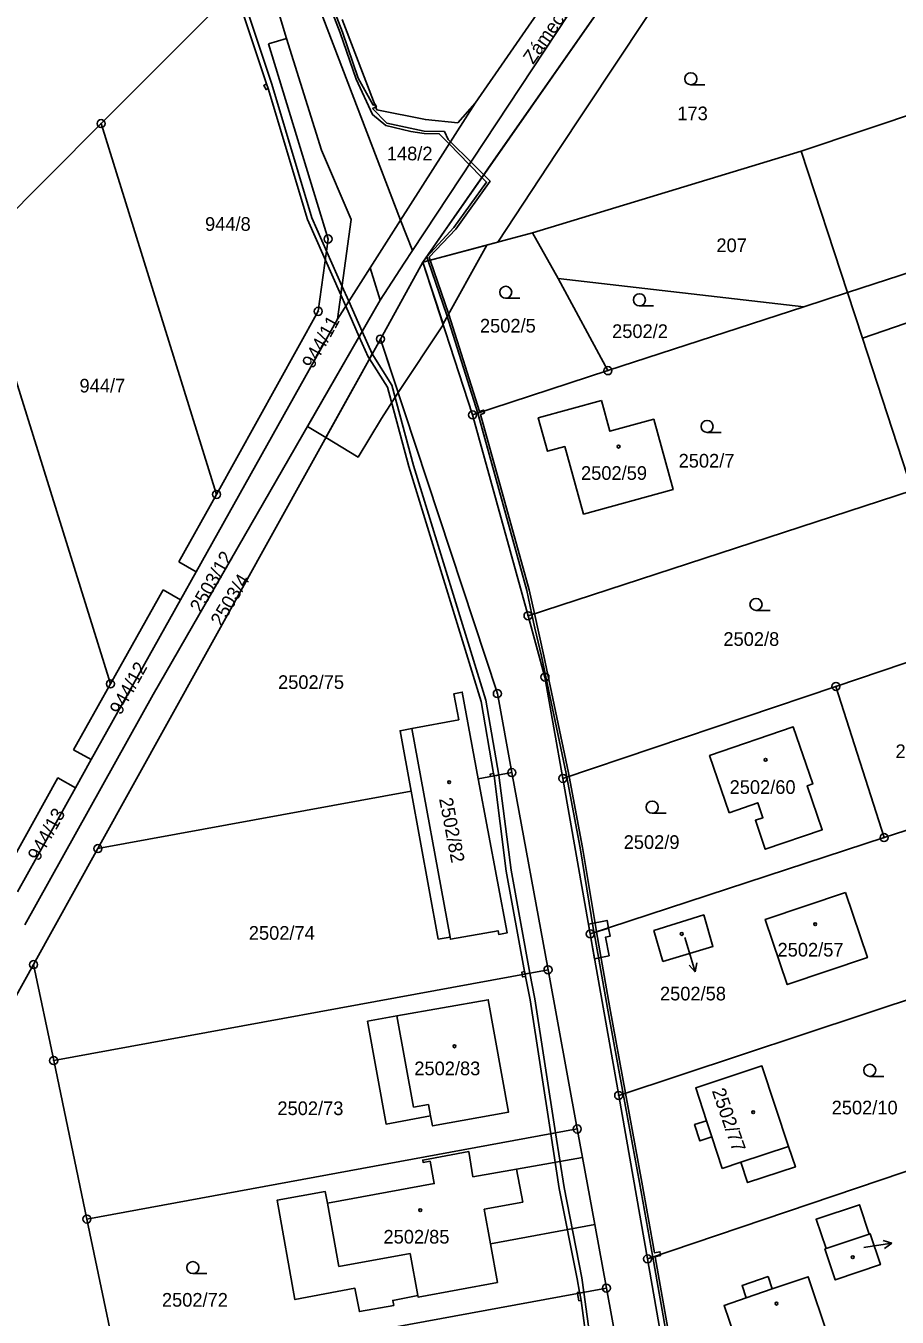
# Model space of a CAD drawing. Extents: x -562167 to -556918, y -1077891 to -1070763.
# Drawn here: x -558406.7 to -558298.2, y -1073189.3 to -1073028.6 of the extents above; entities that cross this region are included whole.
import ezdxf

# ---------------------------------------------------------------- set-up
doc = ezdxf.new("R2010")
doc.units = 0
for name, color, linetype in [('Hranice parcel', 7, 'Continuous'), ('Parcelní čísla', 7, 'Continuous'), ('Pop  PČ popisy', 7, 'Continuous'), ('Vnitřní kresba', 7, 'Continuous'), ('Věcná břemena k části', 7, 'Continuous'), ('Značky bodu BP', 7, 'Continuous'), ('Značky budov', 7, 'Continuous'), ('Značky kultur', 7, 'Continuous')]:
    doc.layers.add(name, color=color, linetype=linetype)

msp = doc.modelspace()

# ---------------------------------------------------------------- linework, layer by layer
at = {"layer": 'Hranice parcel'}
for p, q in [((-558321.94, -1072996.58), (-558350.74, -1073038.18)), ((-558397.33, -1073040.74), (-558379.05, -1073022.44)), ((-558375.41, -1073026.31), (-558374.22, -1073030.13)), ((-558376.48, -1073030.82), (-558374.22, -1073030.13)), ((-558310.15, -1073044.15), (-558286.11, -1073036.13)), ((-558360.05, -1073052.77), (-558350.74, -1073038.18)), ((-558413, -1073056.45), (-558397.33, -1073040.74)), ((-558382.95, -1073086.88), (-558397.33, -1073040.74)), ((-558343.59, -1073054.34), (-558310.15, -1073044.15)), ((-558310.15, -1073044.15), (-558304.37, -1073061.74)), ((-558304.37, -1073061.74), (-558274.46, -1073052.02)), ((-558363.81, -1073058.67), (-558360.05, -1073052.77)), ((-558357.24, -1073057.99), (-558343.59, -1073054.34)), ((-558343.59, -1073054.34), (-558340.42, -1073060)), ((-558396.17, -1073110.46), (-558413, -1073056.45)), ((-558357.24, -1073057.99), (-558362.54, -1073067.55)), ((-558357.24, -1073057.99), (-558351.06, -1073076.99)), ((-558367.9, -1073065.08), (-558363.81, -1073058.67)), ((-558340.42, -1073060), (-558309.83, -1073063.52)), ((-558340.42, -1073060), (-558334.22, -1073071.48)), ((-558309.83, -1073063.52), (-558304.37, -1073061.74)), ((-558302.51, -1073067.46), (-558304.37, -1073061.74)), ((-558289.67, -1073062.98), (-558302.51, -1073067.46)), ((-558334.22, -1073071.48), (-558309.83, -1073063.52)), ((-558367.9, -1073065.08), (-558385.47, -1073096.5)), ((-558397.72, -1073130.96), (-558362.54, -1073067.55)), ((-558302.51, -1073067.46), (-558296.34, -1073086.41)), ((-558351.06, -1073076.99), (-558334.22, -1073071.48)), ((-558351.06, -1073076.99), (-558344.16, -1073101.98)), ((-558387.65, -1073095.28), (-558382.95, -1073086.88)), ((-558344.16, -1073101.98), (-558296.34, -1073086.41)), ((-558385.47, -1073096.5), (-558387.65, -1073095.28)), ((-558385.47, -1073096.5), (-558387.43, -1073099.99)), ((-558387.43, -1073099.99), (-558398.56, -1073119.89)), ((-558396.17, -1073110.46), (-558389.61, -1073098.76)), ((-558389.61, -1073098.76), (-558387.43, -1073099.99)), ((-558290.09, -1073105.48), (-558305.82, -1073110.78)), ((-558400.75, -1073118.67), (-558396.17, -1073110.46)), ((-558339.82, -1073122.23), (-558305.82, -1073110.78)), ((-558305.82, -1073110.78), (-558299.82, -1073129.59)), ((-558398.56, -1073119.89), (-558400.75, -1073118.67)), ((-558398.56, -1073119.89), (-558400.51, -1073123.38)), ((-558346.18, -1073121.5), (-558350.35, -1073122.26)), ((-558346.18, -1073121.5), (-558341.67, -1073146.04)), ((-558339.82, -1073122.23), (-558336.41, -1073141.58)), ((-558400.51, -1073123.38), (-558407.75, -1073136.33)), ((-558358.72, -1073123.8), (-558397.72, -1073130.96)), ((-558299.82, -1073129.59), (-558283.74, -1073124.32)), ((-558299.82, -1073129.59), (-558336.41, -1073141.58)), ((-558405.73, -1073145.39), (-558397.72, -1073130.96)), ((-558336.41, -1073141.58), (-558332.87, -1073161.68)), ((-558403.23, -1073157.34), (-558405.73, -1073145.39)), ((-558341.67, -1073146.04), (-558403.23, -1073157.34)), ((-558341.67, -1073146.04), (-558338.04, -1073165.85)), ((-558332.87, -1073161.68), (-558293.74, -1073148.71)), ((-558399.1, -1073177.06), (-558403.23, -1073157.34)), ((-558332.87, -1073161.68), (-558329.28, -1073182.01)), ((-558338.04, -1073165.85), (-558399.1, -1073177.06)), ((-558338.04, -1073165.85), (-558337.39, -1073169.41)), ((-558337.39, -1073169.41), (-558335.85, -1073177.74)), ((-558329.28, -1073182.01), (-558287.58, -1073167.91)), ((-558335.85, -1073177.74), (-558334.4, -1073185.65)), ((-558323.74, -1073213.39), (-558329.28, -1073182.01)), ((-558334.4, -1073185.65), (-558395.01, -1073196.77)), ((-558334.4, -1073185.65), (-558330.77, -1073205.45))]:
    msp.add_line(p, q, dxfattribs=at)
for points in [[(-558360.05, -1073052.77), (-558376.81, -1073008.93), (-558388.83, -1072977.78)], [(-558308.9, -1072978.03), (-558331.65, -1073015.79), (-558358.56, -1073056.51), (-558360.05, -1073052.77)], [(-558321.91, -1073007.39), (-558348.49, -1073045.41), (-558357.24, -1073057.99)], [(-558367.31, -1073027.78), (-558362.99, -1073039.01), (-558356.93, -1073040.23), (-558352.91, -1073040.63), (-558350.74, -1073038.18)], [(-558382.95, -1073086.88), (-558370.29, -1073064.1), (-558369.06, -1073055.1), (-558376.48, -1073030.82)], [(-558374.22, -1073030.13), (-558369.88, -1073044.05), (-558366.2, -1073052.66), (-558367.9, -1073065.08)], [(-558363.81, -1073058.67), (-558362.56, -1073062.72), (-558390.84, -1073111.78), (-558406.81, -1073140.46)], [(-558362.54, -1073067.55), (-558347.98, -1073111.67), (-558346.18, -1073121.5)], [(-558335.03, -1073075.21), (-558333.97, -1073079.03), (-558328.5, -1073077.52), (-558326.09, -1073086.27), (-558337.24, -1073089.34), (-558339.58, -1073080.94), (-558341.74, -1073081.52), (-558342.88, -1073077.37), (-558335.03, -1073075.21)], [(-558344.16, -1073101.98), (-558342.05, -1073109.61), (-558339.82, -1073122.23)], [(-558358.72, -1073123.8), (-558360.1, -1073116.3), (-558358.61, -1073116.02), (-558352.78, -1073114.93), (-558353.38, -1073111.69), (-558352.36, -1073111.49), (-558350.35, -1073122.26)], [(-558319.11, -1073126.49), (-558321.55, -1073119.39), (-558311.13, -1073115.82), (-558308.71, -1073122.9), (-558309.39, -1073123.14), (-558307.52, -1073128.61), (-558314.61, -1073131.04), (-558315.84, -1073127.42), (-558314.92, -1073127.12), (-558315.56, -1073125.25), (-558319.11, -1073126.49)], [(-558408.5, -1073132.55), (-558402.7, -1073122.16), (-558400.51, -1073123.38)], [(-558350.35, -1073122.26), (-558346.76, -1073141.45), (-558347.81, -1073141.63), (-558347.89, -1073141.19), (-558353.82, -1073142.23), (-558353.87, -1073141.97), (-558355.33, -1073142.22), (-558358.72, -1073123.8)], [(-558304.62, -1073136.41), (-558301.9, -1073144.51), (-558311.87, -1073147.88), (-558314.63, -1073139.78), (-558304.62, -1073136.41)], [(-558327.37, -1073145.01), (-558328.48, -1073141.17), (-558322.27, -1073139.22), (-558321.13, -1073143.16), (-558327.37, -1073145.01)], [(-558405.73, -1073145.39), (-558446.55, -1073218.95), (-558448.1, -1073222.26)], [(-558364.16, -1073152.45), (-558360.48, -1073151.78), (-558349.12, -1073149.76), (-558346.61, -1073163.77), (-558356.05, -1073165.46), (-558356.29, -1073164.2), (-558361.84, -1073165.23), (-558364.16, -1073152.45)], [(-558319.97, -1073170.75), (-558321.26, -1073166.84), (-558322.76, -1073167.34), (-558323.42, -1073165.31), (-558321.94, -1073164.82), (-558323.28, -1073160.74), (-558315.04, -1073158.01), (-558311.71, -1073168.04), (-558310.87, -1073170.57), (-558316.83, -1073172.51), (-558317.65, -1073169.98), (-558319.97, -1073170.75)], [(-558335.85, -1073177.74), (-558348.85, -1073180.15), (-558347.97, -1073184.95), (-558357.85, -1073186.76), (-558357.89, -1073186.55), (-558361, -1073187.19), (-558360.88, -1073187.8), (-558365.16, -1073188.58), (-558365.71, -1073185.67), (-558373.19, -1073187.07), (-558375.41, -1073174.71), (-558369.42, -1073173.63), (-558369.15, -1073175.1), (-558355.83, -1073172.65), (-558356.35, -1073169.86), (-558357.23, -1073170.01), (-558357.28, -1073169.71), (-558351.55, -1073168.67), (-558351.03, -1073171.8), (-558345.58, -1073170.83), (-558337.39, -1073169.41)], [(-558307.05, -1073180.74), (-558308.3, -1073177.09), (-558302.9, -1073175.27), (-558301.69, -1073178.93), (-558301.55, -1073178.88), (-558300.28, -1073182.72), (-558305.9, -1073184.63), (-558307.18, -1073180.78), (-558307.05, -1073180.74)], [(-558395.01, -1073196.77), (-558395.54, -1073194.08), (-558399.1, -1073177.06)], [(-558314.24, -1073184.21), (-558313.74, -1073185.76), (-558309.27, -1073184.23), (-558306.81, -1073191.55), (-558305.3, -1073196.06), (-558311.99, -1073198.32), (-558313.53, -1073193.84), (-558317.24, -1073195.11), (-558319.74, -1073187.8), (-558317, -1073186.86), (-558317.5, -1073185.31), (-558314.24, -1073184.21)]]:
    msp.add_lwpolyline(points, dxfattribs=at)
at = {"layer": 'Pop  PČ popisy'}
for p, q in [((-558324.62, -1073142.04), (-558324.21, -1073143.41)), ((-558324.21, -1073143.41), (-558323.33, -1073146.28)), ((-558323.33, -1073146.28), (-558323.15, -1073145.18)), ((-558323.33, -1073146.28), (-558324.1, -1073145.47)), ((-558302.33, -1073180.61), (-558301.83, -1073180.53)), ((-558301.83, -1073180.53), (-558298.87, -1073180.06)), ((-558298.87, -1073180.06), (-558299.93, -1073179.72)), ((-558298.87, -1073180.06), (-558299.78, -1073180.71))]:
    msp.add_line(p, q, dxfattribs=at)
at = {"layer": 'Vnitřní kresba'}
for p, q in [((-558358.61, -1073116.02), (-558353.87, -1073141.97)), ((-558358.44, -1073163.14), (-558360.48, -1073151.78)), ((-558356.56, -1073162.81), (-558358.44, -1073163.14)), ((-558356.29, -1073164.2), (-558356.56, -1073162.81)), ((-558321.94, -1073164.82), (-558321.26, -1073166.84)), ((-558317.65, -1073169.98), (-558311.71, -1073168.04)), ((-558345.58, -1073170.83), (-558344.82, -1073174.95)), ((-558369.15, -1073175.1), (-558367.71, -1073182.98)), ((-558344.82, -1073174.95), (-558349.64, -1073175.84)), ((-558349.64, -1073175.84), (-558348.85, -1073180.15)), ((-558307.05, -1073180.74), (-558301.69, -1073178.93)), ((-558367.71, -1073182.98), (-558358.85, -1073181.35)), ((-558358.85, -1073181.35), (-558357.89, -1073186.55)), ((-558317, -1073186.86), (-558313.74, -1073185.76))]:
    msp.add_line(p, q, dxfattribs=at)
at = {"layer": 'Věcná břemena k části'}
for points in [[(-558392.09, -1072988.76), (-558391.56, -1072988.89), (-558387.99, -1072999.9), (-558386.17, -1073007.88), (-558383.32, -1073015.97), (-558376.71, -1073035.79), (-558376.52, -1073036.37), (-558371.64, -1073052.68), (-558367.49, -1073062.05), (-558367.33, -1073060.92), (-558371.08, -1073052.48), (-558376.05, -1073035.85), (-558382.76, -1073015.77), (-558385.59, -1073007.72), (-558387.41, -1072999.74), (-558391.1, -1072988.39), (-558391.89, -1072988.19), (-558395.55, -1072982.4), (-558397.95, -1072984.22), (-558394.23, -1072990.11)], [(-558367.49, -1073062.05), (-558367.33, -1073060.92), (-558371.08, -1073052.48), (-558376.05, -1073035.85), (-558382.76, -1073015.77), (-558385.59, -1073007.72), (-558387.41, -1072999.74), (-558392.75, -1072983.32), (-558393.63, -1072981.64), (-558393.69, -1072982.34), (-558387.99, -1072999.9), (-558386.17, -1073007.88), (-558383.32, -1073015.97), (-558376.71, -1073035.79), (-558377.06, -1073035.98), (-558376.78, -1073036.51), (-558376.52, -1073036.37), (-558371.64, -1073052.68)], [(-558321.91, -1073007.39), (-558323.54, -1073002.33), (-558331.65, -1073015.79), (-558358.56, -1073056.51), (-558359.57, -1073058.1), (-558362.56, -1073062.72), (-558371.61, -1073078.42), (-558369.34, -1073079.8), (-558362.54, -1073067.55), (-558360.35, -1073074.19), (-558354.71, -1073065.77), (-558357.24, -1073057.99), (-558348.49, -1073045.41)], [(-558321.91, -1073007.39), (-558357.24, -1073057.99), (-558347.91, -1073055.5), (-558340.56, -1073044.32), (-558329.58, -1073027.78), (-558320.08, -1073013.34)], [(-558363.2, -1073038.32), (-558363.25, -1073038.34), (-558363.11, -1073038.69), (-558363.04, -1073038.66)], [(-558351.49, -1073045.81), (-558351.29, -1073045.51), (-558353.81, -1073043), (-558353.98, -1073043.26)], [(-558349.9, -1073047.44), (-558349.68, -1073047.12), (-558351.29, -1073045.51), (-558351.49, -1073045.81)], [(-558353.17, -1073053.86), (-558348.88, -1073047.91), (-558349.68, -1073047.12), (-558349.9, -1073047.44), (-558349.33, -1073048.02), (-558353.41, -1073053.66), (-558356.76, -1073057.3), (-558356.59, -1073057.81), (-558356.33, -1073057.75), (-558356.46, -1073057.36)], [(-558349.27, -1073055.86), (-558357.24, -1073057.99), (-558354.74, -1073065.67)], [(-558354.29, -1073064.59), (-558350.43, -1073076.78), (-558349.66, -1073076.53), (-558349.71, -1073076.39), (-558350.19, -1073076.55), (-558354.01, -1073064.5), (-558356.33, -1073057.75), (-558356.59, -1073057.81)], [(-558367.33, -1073060.92), (-558367.49, -1073062.05), (-558366.86, -1073063.46), (-558366.48, -1073062.85)], [(-558367.33, -1073060.92), (-558367.49, -1073062.05), (-558366.86, -1073063.46), (-558366.48, -1073062.85)], [(-558366.86, -1073063.46), (-558365.18, -1073067.26), (-558364.81, -1073066.61), (-558366.48, -1073062.85)], [(-558365.18, -1073067.26), (-558364.81, -1073066.61), (-558366.48, -1073062.85), (-558366.86, -1073063.46)], [(-558362.54, -1073067.55), (-558369.34, -1073079.8), (-558365.32, -1073082.23), (-558362.42, -1073077.42), (-558360.35, -1073074.19)], [(-558364.81, -1073066.61), (-558365.18, -1073067.26), (-558364.07, -1073069.76), (-558363.91, -1073070.01), (-558363.57, -1073069.4)], [(-558365.18, -1073067.26), (-558364.07, -1073069.76), (-558363.91, -1073070.01), (-558363.57, -1073069.4), (-558364.81, -1073066.61)], [(-558348.38, -1073121.9), (-558347.79, -1073121.8), (-558349.43, -1073112.5), (-558358.43, -1073083.27), (-558361.12, -1073073.29), (-558363.57, -1073069.4), (-558363.91, -1073070.01), (-558361.68, -1073073.53), (-558359.01, -1073083.43), (-558350.01, -1073112.64), (-558348.44, -1073121.61)], [(-558358.43, -1073083.27), (-558361.12, -1073073.29), (-558363.57, -1073069.4), (-558363.91, -1073070.01), (-558361.68, -1073073.53), (-558359.01, -1073083.43), (-558350.01, -1073112.64), (-558348.44, -1073121.61), (-558348.87, -1073121.69), (-558348.82, -1073121.98), (-558347.79, -1073121.8), (-558349.43, -1073112.5)], [(-558349.59, -1073076.76), (-558349.66, -1073076.53), (-558350.43, -1073076.78), (-558344.3, -1073098.84), (-558343.67, -1073101.82), (-558343.36, -1073101.72), (-558344.01, -1073098.77), (-558350.08, -1073076.92)], [(-558343.31, -1073103.52), (-558342.5, -1073107.01), (-558339.42, -1073121.61), (-558339.33, -1073122.07), (-558339.04, -1073121.97), (-558339.12, -1073121.55), (-558342.2, -1073106.95), (-558343.36, -1073101.72), (-558343.67, -1073101.82)], [(-558347.79, -1073121.8), (-558348.38, -1073121.9), (-558346.87, -1073133.76), (-558344.58, -1073146.27), (-558344.53, -1073146.56), (-558343.94, -1073146.46), (-558346.27, -1073133.66)], [(-558344.9, -1073146.63), (-558344.53, -1073146.56), (-558343.94, -1073146.46), (-558346.27, -1073133.66), (-558347.79, -1073121.8), (-558348.38, -1073121.9), (-558346.87, -1073133.76), (-558344.58, -1073146.27), (-558344.95, -1073146.34)], [(-558337.65, -1073130.86), (-558335.99, -1073141.08), (-558335.93, -1073141.42), (-558335.64, -1073141.33), (-558335.69, -1073141.03), (-558337.36, -1073130.81), (-558339.04, -1073121.97), (-558339.33, -1073122.07)], [(-558336.63, -1073140.35), (-558336.41, -1073141.58), (-558334.14, -1073140.84), (-558334.32, -1073139.9)], [(-558334.04, -1073144.32), (-558334.5, -1073141.97), (-558333.94, -1073141.86), (-558334.14, -1073140.84), (-558336.41, -1073141.58), (-558335.87, -1073144.67)], [(-558334.27, -1073150.83), (-558332.3, -1073161.49), (-558332.01, -1073161.4), (-558333.97, -1073150.77), (-558335.64, -1073141.33), (-558335.93, -1073141.42)], [(-558344.47, -1073146.86), (-558343.9, -1073149.76), (-558341.32, -1073166.45), (-558340.73, -1073166.34), (-558343.3, -1073149.66), (-558343.94, -1073146.46), (-558344.9, -1073146.63), (-558344.84, -1073146.93)], [(-558343.9, -1073149.76), (-558341.32, -1073166.45), (-558340.73, -1073166.34), (-558343.3, -1073149.66), (-558343.94, -1073146.46), (-558344.53, -1073146.56), (-558344.47, -1073146.86)], [(-558330.27, -1073172.51), (-558328.63, -1073181.79), (-558327.65, -1073181.46), (-558327.73, -1073181.12), (-558328.41, -1073181.28), (-558329.97, -1073172.45), (-558332.01, -1073161.4), (-558332.3, -1073161.49)], [(-558338.05, -1073184.48), (-558337.74, -1073186.16), (-558337.72, -1073186.26), (-558337.22, -1073186.17), (-558337.45, -1073184.38), (-558339.67, -1073173.15), (-558340.73, -1073166.34), (-558341.32, -1073166.45), (-558340.27, -1073173.25)], [(-558338.05, -1073184.48), (-558337.74, -1073186.16), (-558338.02, -1073186.19), (-558338, -1073186.31), (-558337.22, -1073186.17), (-558337.45, -1073184.38), (-558339.67, -1073173.15), (-558340.73, -1073166.34), (-558341.32, -1073166.45), (-558340.27, -1073173.25)], [(-558327.62, -1073181.59), (-558327.65, -1073181.46), (-558328.63, -1073181.79), (-558326.79, -1073192.16), (-558323.43, -1073211.48), (-558320.63, -1073226.33), (-558320.04, -1073231.84), (-558319.11, -1073244.1), (-558318.82, -1073244), (-558319.74, -1073231.82), (-558320.33, -1073226.29), (-558323.13, -1073211.42), (-558326.49, -1073192.1), (-558328.32, -1073181.76)], [(-558334.47, -1073206.13), (-558337.22, -1073186.17), (-558338, -1073186.31), (-558337.83, -1073187.22), (-558337.56, -1073187.19), (-558335.02, -1073206.23)], [(-558335.02, -1073206.23), (-558334.47, -1073206.13), (-558337.22, -1073186.17), (-558337.72, -1073186.26), (-558337.56, -1073187.19)]]:
    msp.add_lwpolyline(points, close=True, dxfattribs=at)
msp.add_lwpolyline([(-558371.32, -1073019.67), (-558367.56, -1073029.45), (-558365.58, -1073035.22), (-558363.51, -1073039.62), (-558361.87, -1073040.97), (-558358.74, -1073041.74), (-558357.11, -1073041.99), (-558355.21, -1073042), (-558353.98, -1073043.26), (-558353.81, -1073043), (-558354.09, -1073042.72), (-558354.58, -1073041.71), (-558357.09, -1073041.69), (-558361.73, -1073040.69), (-558363.52, -1073038.88), (-558363.11, -1073038.69), (-558363.25, -1073038.34), (-558363.44, -1073038.43), (-558365.3, -1073035.09), (-558367.28, -1073029.35), (-558371.03, -1073019.59)], dxfattribs=at)
at = {"layer": 'Značky bodu BP'}
for centre, radius in [((-558397.33, -1073040.74), 0.5), ((-558397.33, -1073040.74), 0.0303), ((-558369.06, -1073055.1), 0.5), ((-558369.06, -1073055.1), 0.0303), ((-558370.29, -1073064.1), 0.5), ((-558370.29, -1073064.1), 0.0303), ((-558362.54, -1073067.55), 0.5), ((-558362.54, -1073067.55), 0.0303), ((-558334.22, -1073071.48), 0.5), ((-558334.22, -1073071.48), 0.0303), ((-558351.06, -1073076.99), 0.5), ((-558351.06, -1073076.99), 0.0303), ((-558382.95, -1073086.88), 0.5), ((-558382.95, -1073086.88), 0.0303), ((-558344.16, -1073101.98), 0.5), ((-558344.16, -1073101.98), 0.0303), ((-558396.17, -1073110.46), 0.5), ((-558342.05, -1073109.61), 0.5), ((-558342.05, -1073109.61), 0.0303), ((-558396.17, -1073110.46), 0.0303), ((-558347.98, -1073111.67), 0.5), ((-558305.82, -1073110.78), 0.5), ((-558305.82, -1073110.78), 0.0303), ((-558347.98, -1073111.67), 0.0303), ((-558346.18, -1073121.5), 0.5), ((-558346.18, -1073121.5), 0.0303), ((-558339.82, -1073122.23), 0.5), ((-558339.82, -1073122.23), 0.0303), ((-558299.82, -1073129.59), 0.5), ((-558397.72, -1073130.96), 0.5), ((-558299.82, -1073129.59), 0.0303), ((-558397.72, -1073130.96), 0.0303), ((-558336.41, -1073141.58), 0.5), ((-558336.41, -1073141.58), 0.0303), ((-558405.73, -1073145.39), 0.5), ((-558405.73, -1073145.39), 0.0303), ((-558341.67, -1073146.04), 0.5), ((-558341.67, -1073146.04), 0.0303), ((-558403.23, -1073157.34), 0.5), ((-558403.23, -1073157.34), 0.0303), ((-558332.87, -1073161.68), 0.5), ((-558332.87, -1073161.68), 0.0303), ((-558338.04, -1073165.85), 0.5), ((-558338.04, -1073165.85), 0.0303), ((-558399.1, -1073177.06), 0.5), ((-558399.1, -1073177.06), 0.0303), ((-558329.28, -1073182.01), 0.5), ((-558329.28, -1073182.01), 0.0303), ((-558334.4, -1073185.65), 0.5), ((-558334.4, -1073185.65), 0.0303)]:
    msp.add_circle(centre, radius, dxfattribs=at)
at = {"layer": 'Značky budov'}
for centre in [(-558332.88, -1073080.94), (-558314.57, -1073119.92), (-558353.99, -1073122.69), (-558308.4, -1073140.36), (-558325.02, -1073141.58), (-558353.32, -1073155.56), (-558316.12, -1073163.76), (-558357.58, -1073175.95), (-558303.73, -1073181.81), (-558313.22, -1073187.58)]:
    msp.add_circle(centre, 0.175, dxfattribs=at)
at = {"layer": 'Značky kultur'}
for p, q in [((-558323.89, -1073035.91), (-558322.14, -1073035.91)), ((-558346.94, -1073062.48), (-558345.19, -1073062.48)), ((-558330.29, -1073063.42), (-558328.54, -1073063.42)), ((-558321.86, -1073079.17), (-558320.11, -1073079.17)), ((-558315.77, -1073101.32), (-558314.02, -1073101.32)), ((-558328.7, -1073126.55), (-558326.95, -1073126.55)), ((-558301.61, -1073159.3), (-558299.86, -1073159.3)), ((-558385.9, -1073183.85), (-558384.15, -1073183.85))]:
    msp.add_line(p, q, dxfattribs=at)
for centre in [(-558323.89, -1073035.16), (-558346.94, -1073061.73), (-558330.29, -1073062.67), (-558321.86, -1073078.42), (-558315.77, -1073100.57), (-558328.7, -1073125.8), (-558301.61, -1073158.55), (-558385.9, -1073183.1)]:
    msp.add_circle(centre, 0.75, dxfattribs=at)

# ---------------------------------------------------------------- texts
at = {"layer": 'Parcelní čísla'}
for s, p in [('173', (-558325.57, -1073040.32)), ('148/2', (-558361.74, -1073045.31)), ('944/8', (-558384.38, -1073054.08)), ('207', (-558320.7, -1073056.73)), ('2502/5', (-558350.15, -1073066.74)), ('2502/2', (-558333.69, -1073067.42)), ('944/7', (-558400.01, -1073074.2)), ('2502/7', (-558325.41, -1073083.54)), ('2502/59', (-558337.56, -1073085.07)), ('2502/8', (-558319.83, -1073105.73)), ('2502/75', (-558375.29, -1073111.09)), ('2502/4', (-558298.4, -1073119.69)), ('2502/60', (-558319.06, -1073124.15)), ('2502/9', (-558332.25, -1073131)), ('2502/74', (-558378.93, -1073142.3)), ('2502/57', (-558313.09, -1073144.39)), ('2502/58', (-558327.73, -1073149.85)), ('2502/83', (-558358.32, -1073159.16)), ('2502/73', (-558375.37, -1073164.12)), ('2502/10', (-558306.35, -1073164.03)), ('2502/85', (-558362.16, -1073180.11)), ('2502/72', (-558389.75, -1073187.96))]:
    msp.add_text(s, height=1.7, dxfattribs=at).set_placement(p)
for s, rotation, p in [('944/11', 61, (-558370.93, -1073071.35)), ('2503/12', 60, (-558384.91, -1073101.71)), ('2503/4', 59, (-558382.35, -1073103.41)), ('944/12', 61, (-558394.88, -1073114.43)), ('944/13', 61, (-558405.09, -1073132.62)), ('2502/82', 281, (-558355.25, -1073124.77)), ('2502/77', 289, (-558321.29, -1073161.09))]:
    msp.add_text(s, height=1.7, rotation=rotation, dxfattribs=at).set_placement(p)
at = {"layer": 'Pop  PČ popisy'}
msp.add_text('Zámecká', height=1.7, rotation=55, dxfattribs=at).set_placement((-558343.52, -1073033.45))

doc.saveas('drawing.dxf')
